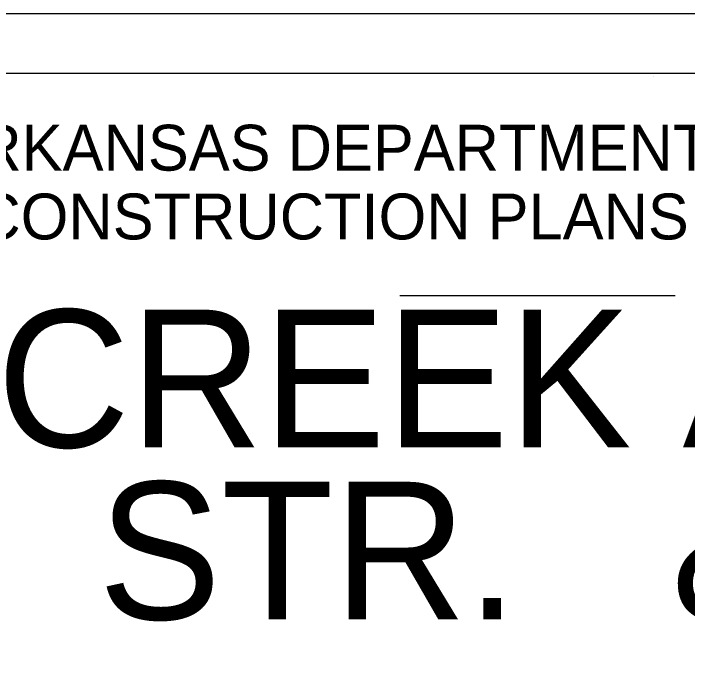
# Model space of a CAD drawing. Extents: x 1374139 to 1377472, y 1168351 to 1170484.
# Drawn here: x 1375369.3 to 1375810, y 1170052.3 to 1170484.1 of the extents above; entities that cross this region are included whole.
import ezdxf

# ---------------------------------------------------------------- set-up
doc = ezdxf.new("R2010")
doc.units = 0
for name, color, linetype in [('15', 7, 'Continuous'), ('26', 7, 'Continuous'), ('6', 7, 'Continuous'), ('Default', 7, 'Continuous')]:
    doc.layers.add(name, color=color, linetype=linetype)

msp = doc.modelspace()

# ---------------------------------------------------------------- linework, layer by layer
at = {"layer": '26'}
msp.add_line((1374138.81, 1170484.1), (1377472.14, 1170484.1), dxfattribs=at)
msp.add_lwpolyline([(1374138.74, 1170484.1), (1377472.14, 1170484.1), (1377472.14, 1168350.73), (1374138.74, 1168350.73)], close=True, dxfattribs=at)
at = {"layer": '6'}
for p, q in [((1374262.81, 1170445.16), (1377424.61, 1170445.16)), ((1375788.01, 1170442.56), (1375788.01, 1170442.56)), ((1375788.01, 1170442.56), (1375788.01, 1170442.56))]:
    msp.add_line(p, q, dxfattribs=at)
at = {"layer": 'Default'}
msp.add_line((1375621.87, 1170299.5), (1375802.01, 1170299.5), dxfattribs=at)

# ---------------------------------------------------------------- texts
at = {"layer": '15'}
for s, p in [('ARKANSAS DEPARTMENT OF TRANSPORTATION', (1375318.93, 1170381.3)), ('CONSTRUCTION PLANS FOR STATE HIGHWAY', (1375345.03, 1170336.3))]:
    msp.add_text(s, height=30, dxfattribs=at).set_placement(p)
at = {"layer": 'Default'}
for s, p in [('CREEK AT L.M.   0.15', (1375358.41, 1170200.25)), ('STR.   & APPRS. (S)', (1375424.72, 1170087.67))]:
    msp.add_text(s, height=90.0687, dxfattribs=at).set_placement(p)

doc.saveas('drawing.dxf')
